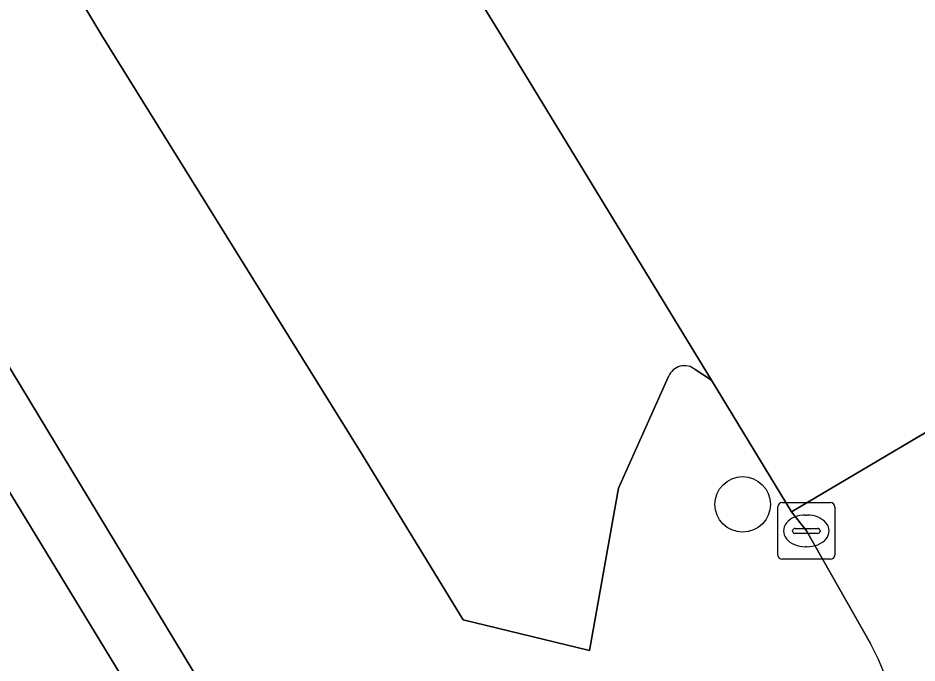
# Model space of a CAD drawing. Extents: x 159888 to 160761, y 384031 to 384750.
# Drawn here: x 160309.2 to 160325.03, y 384611.09 to 384622.45 of the extents above; entities that cross this region are included whole.
import ezdxf

# ---------------------------------------------------------------- set-up
doc = ezdxf.new("R2010")
doc.units = 0
for name, color, linetype in [('IMGEO_Boom', 7, 'Continuous'), ('IMGEO_Kolk', 7, 'Continuous'), ('IMGEO_Pand', 7, 'Continuous'), ('IMGEO_Parkeervlak_open', 7, 'Continuous'), ('IMGEO_Rijbaan_lokaal_open', 7, 'Continuous'), ('IMGEO_Voetpad_open', 7, 'Continuous')]:
    doc.layers.add(name, color=color, linetype=linetype)

msp = doc.modelspace()

# ---------------------------------------------------------------- linework, layer by layer
at = {"layer": 'IMGEO_Boom'}
msp.add_circle((160321.957, 384613.886), 0.489, dxfattribs=at)
at = {"layer": 'IMGEO_Kolk'}
for p, q in [((160322.577, 384612.993), (160322.577, 384613.845)), ((160322.652, 384613.919), (160323.504, 384613.919)), ((160323.578, 384613.845), (160323.578, 384612.993)), ((160323.065, 384613.699), (160323.09, 384613.699)), ((160322.836, 384613.413), (160322.836, 384613.425)), ((160323.274, 384613.376), (160322.876, 384613.376)), ((160322.879, 384613.462), (160323.277, 384613.462)), ((160323.32, 384613.425), (160323.32, 384613.413)), ((160323.088, 384613.139), (160323.063, 384613.139)), ((160323.504, 384612.919), (160322.652, 384612.919))]:
    msp.add_line(p, q, dxfattribs=at)
for points in [[(160322.577, 384612.993), (160322.577, 384613.845)], [(160322.652, 384613.919), (160323.504, 384613.919)], [(160323.578, 384613.845), (160323.578, 384612.993)], [(160323.504, 384612.919), (160322.652, 384612.919)]]:
    msp.add_lwpolyline(points, dxfattribs=at)
for centre, radius, start, end in [((160322.654, 384613.843), 0.0765, 91.552, 178.448), ((160322.654, 384613.843), 0.0765, 91.552, 178.448), ((160323.502, 384613.843), 0.0765, 1.552, 88.448), ((160323.502, 384613.843), 0.0765, 1.552, 88.448), ((160322.876, 384613.422), 0.0403, 85.8775, 175.7526), ((160322.873, 384613.412), 0.0366, 178.938, 274.7102), ((160323.277, 384613.419), 0.043, 264.8664, 352.4533), ((160323.281, 384613.424), 0.0386, 1.7309, 96.639), ((160322.654, 384612.995), 0.0765, 181.552, 268.448), ((160322.654, 384612.995), 0.0765, 181.552, 268.448), ((160323.502, 384612.995), 0.0765, 271.552, 358.448), ((160323.502, 384612.995), 0.0765, 271.552, 358.448)]:
    msp.add_arc(centre, radius, start, end, dxfattribs=at)
for centre, major_axis, ratio, start_param, end_param in [((160323.064, 384613.419), (-0.387, 0.002), 0.722429, 4.712389, 7.853982), ((160323.089, 384613.419), (-0.39, 0.002), 0.717154, 1.570796, 4.712389)]:
    msp.add_ellipse(centre, major_axis=major_axis, ratio=ratio, start_param=start_param, end_param=end_param, dxfattribs=at)
at = {"layer": 'IMGEO_Pand'}
msp.add_lwpolyline([(160298.333, 384608.635), (160303.24, 384600.599), (160305.544, 384602.006), (160304.921, 384603.031), (160309.97, 384606.104), (160312.059, 384603.995), (160314.349, 384605.388), (160306.76, 384617.86), (160298.679, 384612.945), (160300.5, 384609.953)], close=True, dxfattribs=at)
at = {"layer": 'IMGEO_Parkeervlak_open'}
for points in [[(160321.123, 384616.26), (160321.406, 384616.073), (160317.711, 384622.136), (160307.873, 384638.16), (160301.531, 384648.544), (160298.876, 384652.753), (160298.058, 384654.175), (160295.915, 384657.644), (160295.049, 384658.989), (160293.099, 384661.719), (160291.862, 384663.382), (160291.043, 384664.488), (160290.456, 384665.23)], [(160289.611, 384656.759), (160293.098, 384651.114), (160296.564, 384645.495), (160302.886, 384635.143), (160310.673, 384622.147), (160315.197, 384614.857), (160317.034, 384611.85), (160319.258, 384611.311), (160319.773, 384614.17), (160320.652, 384616.138)]]:
    msp.add_lwpolyline(points, dxfattribs=at)
msp.add_arc((160320.932, 384616.028), 0.301, 50.5736, 158.4699, dxfattribs=at)
at = {"layer": 'IMGEO_Rijbaan_lokaal_open'}
for points in [[(160289.959, 384665.862), (160290.456, 384665.23), (160291.043, 384664.488), (160291.862, 384663.382), (160293.099, 384661.719), (160295.049, 384658.989), (160295.915, 384657.644), (160298.058, 384654.175), (160298.876, 384652.753), (160301.531, 384648.544), (160307.873, 384638.16), (160317.711, 384622.136), (160321.406, 384616.073), (160322.819, 384613.753), (160328.781, 384617.284), (160324.799, 384623.845), (160324.715, 384623.983), (160320.969, 384630.093), (160310.692, 384646.906), (160307.199, 384652.736), (160306.181, 384654.411), (160298.109, 384667.759)], [(160332.983, 384596.774), (160333.422, 384596.048), (160333.917, 384595.23), (160339.964, 384598.8), (160328.88, 384617.141), (160328.781, 384617.284), (160322.819, 384613.753), (160323.079, 384613.42), (160324.207, 384611.436)]]:
    msp.add_lwpolyline(points, dxfattribs=at)
msp.add_arc((160318.762, 384608.56), 6.158, 301.1904, 27.839, dxfattribs=at)
at = {"layer": 'IMGEO_Voetpad_open'}
for points in [[(160271.929, 384684.273), (160269.481, 384685.954), (160267.612, 384684.826), (160315.278, 384605.986), (160314.349, 384605.388), (160317.864, 384600.824), (160319.7, 384601.934), (160320.072, 384602.167), (160321.951, 384603.293)], [(160320.652, 384616.138), (160319.773, 384614.17), (160319.258, 384611.311), (160317.034, 384611.85), (160315.197, 384614.857), (160310.673, 384622.147), (160302.886, 384635.143)], [(160324.207, 384611.436), (160323.079, 384613.42), (160322.819, 384613.753), (160321.406, 384616.073), (160321.123, 384616.26)]]:
    msp.add_lwpolyline(points, dxfattribs=at)
msp.add_lwpolyline([(160267.612, 384684.826), (160258.508, 384679.247), (160259.438, 384677.719), (160259.575, 384677.802), (160260.082, 384676.969), (160265.09, 384680.017), (160264.228, 384682.398), (160266.608, 384683.846), (160274.323, 384671.167), (160282.432, 384657.841), (160290.541, 384644.514), (160298.65, 384631.187), (160306.76, 384617.86), (160314.349, 384605.388), (160315.278, 384605.986)], close=True, dxfattribs=at)
for centre, radius, start, end in [((160320.932, 384616.028), 0.301, 50.5736, 158.4699), ((160318.762, 384608.56), 6.158, 301.1904, 27.839)]:
    msp.add_arc(centre, radius, start, end, dxfattribs=at)

doc.saveas('drawing.dxf')
